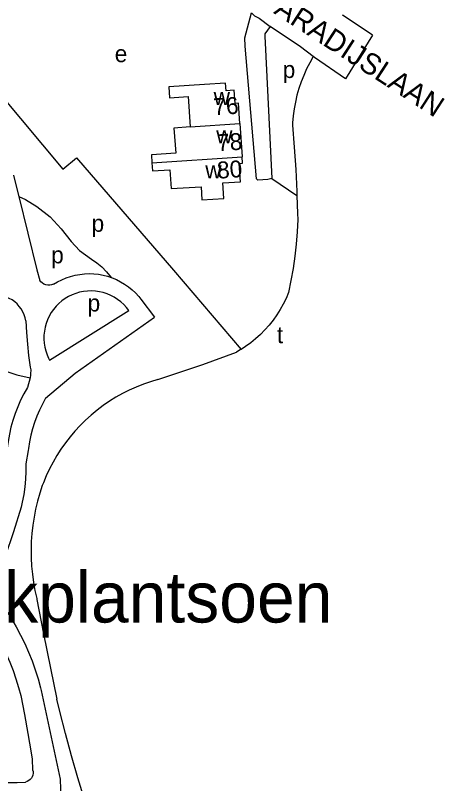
# Model space of a CAD drawing. Extents: x 160673 to 161924, y 382258 to 384145.
# Drawn here: x 161338.3 to 161439.8, y 382519.2 to 382701 of the extents above; entities that cross this region are included whole.
import ezdxf

# ---------------------------------------------------------------- set-up
doc = ezdxf.new("R2010")
doc.units = 0
for name, color, linetype in [('BLT_Basislijn', 7, 'Continuous'), ('BLT_Bebouwing', 7, 'Continuous'), ('BLT_Centroide', 7, 'Continuous'), ('BLT_Huisnummer', 7, 'Continuous'), ('BLT_Huisnummer_ tussenligend', 7, 'Continuous'), ('BLT_Onderverdeling_panden', 7, 'Continuous'), ('BLT_Sport_parknaam', 7, 'Continuous'), ('BLT_Straatnaam', 7, 'Continuous'), ('BLT_Vlakafsluiter', 7, 'Continuous')]:
    doc.layers.add(name, color=color, linetype=linetype)

msp = doc.modelspace()

# ---------------------------------------------------------------- linework, layer by layer
at = {"layer": 'BLT_Basislijn'}
for p, q in [((161415.81, 382700.93), (161415.71, 382700.99)), ((161422.79, 382696.31), (161415.81, 382700.93)), ((161409.05, 382690.99), (161408.77, 382691.21)), ((161416.44, 382685.94), (161409.05, 382690.99)), ((161334.64, 382682.31), (161349.57, 382664.54)), ((161398.95, 382662.38), (161404.93, 382658.35)), ((161339.15, 382658.1), (161343.4, 382640.76)), ((161343.4, 382640.76), (161344.11, 382638.2)), ((161375.74, 382640.67), (161391.72, 382621.94)), ((161368.03, 382633.84), (161371.22, 382629.53)), ((161346.42, 382619.38), (161365.18, 382631.14)), ((161341.8, 382615.19), (161341.17, 382612.89)), ((161341.88, 382615.82), (161341.8, 382615.19)), ((161341.36, 382597.99), (161340.84, 382594.88)), ((161344.44, 382541.26), (161348.95, 382520.23)), ((161342.27, 382524.94), (161342.4, 382522.46)), ((161318.31, 382519.37), (161338.74, 382519.43)), ((161338.74, 382519.43), (161340.7, 382519.57))]:
    msp.add_line(p, q, dxfattribs=at)
for points in [[(161398.95, 382662.38), (161398.07, 382662.11), (161395.68, 382661.99), (161395.36, 382662.28), (161392.67, 382693.66), (161392.6, 382695.65), (161394.18, 382701.58)], [(161394.18, 382701.58), (161394.88, 382700.84), (161395.97, 382700.26), (161398.61, 382698.31)], [(161398.61, 382698.31), (161397.34, 382696.56), (161397.31, 382696.07), (161398.95, 382662.38)], [(161408.77, 382691.21), (161405.79, 382693.53), (161398.61, 382698.31)], [(161408.77, 382691.21), (161407.94, 382689.75), (161407.19, 382688.28), (161406.51, 382686.77), (161405.91, 382685.23), (161405.38, 382683.66), (161404.92, 382682.07), (161404.55, 382680.46), (161404.25, 382678.83), (161404.03, 382677.19), (161403.89, 382675.54), (161403.86, 382674.95)], [(161403.86, 382674.95), (161404.29, 382669.74), (161404.63, 382664.53), (161404.9, 382659.31), (161404.93, 382658.35)], [(161349.57, 382664.54), (161352.77, 382667.26), (161375.74, 382640.67)], [(161337.87, 382663.14), (161338.55, 382660.53), (161339.15, 382658.1)], [(161339.15, 382658.1), (161340.72, 382657.36), (161343.4, 382655.75), (161346.55, 382653.3), (161349.12, 382650.46), (161351.52, 382647.47), (161353.46, 382645.29), (161356.3, 382643.28), (161357.6, 382642.42), (161358.81, 382641.43), (161359.9, 382640.31), (161360.99, 382638.95)], [(161404.93, 382658.35), (161405.08, 382654.09), (161405.12, 382652.64)], [(161405.12, 382652.64), (161404.96, 382649.74), (161404.71, 382646.84), (161404.39, 382643.95), (161403.99, 382641.07), (161403.51, 382638.2), (161402.95, 382635.37)], [(161347.36, 382637.33), (161348.31, 382637.9), (161349.3, 382638.41), (161350.32, 382638.84), (161351.37, 382639.2), (161352.45, 382639.48), (161353.54, 382639.68), (161354.64, 382639.8), (161355.75, 382639.85), (161356.86, 382639.81), (161357.97, 382639.69), (161359.06, 382639.5), (161360.14, 382639.23), (161360.99, 382638.95)], [(161347.36, 382637.33), (161346.91, 382637.18), (161346.45, 382637.12), (161345.98, 382637.13), (161345.52, 382637.22), (161345.09, 382637.39), (161344.68, 382637.64), (161344.33, 382637.94), (161344.11, 382638.2)], [(161360.99, 382638.95), (161361.2, 382638.88), (161362.22, 382638.45), (161363.22, 382637.95), (161364.17, 382637.39), (161365.08, 382636.75), (161365.95, 382636.05), (161366.76, 382635.29), (161367.51, 382634.48), (161368.03, 382633.84)], [(161340.81, 382628.66), (161340.65, 382629.41), (161340.41, 382630.13), (161340.09, 382630.83), (161339.71, 382631.49), (161339.25, 382632.1), (161338.74, 382632.67), (161338.17, 382633.17), (161337.55, 382633.62), (161336.88, 382633.99), (161336.18, 382634.3), (161335.38, 382634.55)], [(161365.18, 382631.14), (161364.6, 382631.88), (161363.96, 382632.57), (161363.27, 382633.2), (161362.52, 382633.77), (161361.72, 382634.28), (161360.89, 382634.71), (161360.02, 382635.08), (161359.12, 382635.36), (161358.2, 382635.58), (161357.27, 382635.71), (161356.33, 382635.76), (161355.39, 382635.74), (161354.45, 382635.63), (161353.53, 382635.45), (161352.62, 382635.18), (161351.75, 382634.84), (161350.9, 382634.43), (161350.09, 382633.95), (161349.33, 382633.4), (161348.61, 382632.79), (161347.95, 382632.12), (161347.35, 382631.39), (161346.81, 382630.62), (161346.34, 382629.8), (161345.94, 382628.95), (161345.61, 382628.07), (161345.36, 382627.16), (161345.19, 382626.24), (161345.09, 382625.3), (161345.08, 382624.36), (161345.15, 382623.42), (161345.29, 382622.49), (161345.52, 382621.57), (161345.82, 382620.68), (161346.2, 382619.82), (161346.42, 382619.38)], [(161402.95, 382635.37), (161402.35, 382633.99), (161401.68, 382632.64), (161400.94, 382631.33), (161400.14, 382630.07), (161399.26, 382628.84), (161398.32, 382627.67), (161397.32, 382626.54), (161396.27, 382625.48), (161395.15, 382624.46), (161393.99, 382623.51), (161392.77, 382622.63), (161391.72, 382621.94)], [(161315.5, 382633.69), (161317.49, 382630.63), (161319.8, 382627.73), (161322.4, 382625.03), (161325.28, 382622.58), (161328.39, 382620.41), (161331.69, 382618.57), (161335.12, 382617.06), (161338.65, 382615.9), (161341.8, 382615.19)], [(161345.48, 382610.35), (161352.48, 382616.34), (161371.22, 382629.53)], [(161340.81, 382628.66), (161340.95, 382625.92), (161341.17, 382623.18), (161341.46, 382620.46), (161341.84, 382617.74), (161341.95, 382617.08)], [(161391.72, 382621.94), (161391.51, 382621.8), (161390.66, 382621.3)], [(161372.02, 382614.78), (161382.66, 382618.33), (161390.66, 382621.3)], [(161341.95, 382617.08), (161341.92, 382616.14), (161341.88, 382615.82)], [(161372.02, 382614.78), (161370.3, 382614.27), (161368.6, 382613.68), (161366.92, 382613.02), (161365.28, 382612.28), (161363.67, 382611.47), (161362.11, 382610.59), (161360.58, 382609.64), (161359.09, 382608.62), (161357.65, 382607.54), (161356.26, 382606.4), (161354.93, 382605.19), (161353.64, 382603.93), (161352.42, 382602.61), (161351.25, 382601.24), (161350.15, 382599.82), (161349.11, 382598.35), (161348.14, 382596.84), (161347.23, 382595.28), (161346.4, 382593.68), (161345.64, 382592.05), (161344.95, 382590.39), (161344.7, 382589.73)], [(161341.17, 382612.89), (161340.34, 382611.41), (161339.58, 382609.89), (161338.9, 382608.33), (161338.29, 382606.74), (161337.75, 382605.13), (161337.29, 382603.49), (161336.91, 382601.84), (161336.61, 382600.17), (161336.39, 382598.54)], [(161345.48, 382610.35), (161344.71, 382608.97), (161344.01, 382607.56), (161343.39, 382606.11), (161342.84, 382604.63), (161342.37, 382603.12), (161341.97, 382601.6), (161341.66, 382600.05), (161341.42, 382598.49), (161341.36, 382597.99)], [(161340.84, 382594.88), (161340.83, 382593.05), (161340.73, 382591.22), (161340.55, 382589.4), (161340.3, 382587.59), (161339.96, 382585.79), (161339.69, 382584.57)], [(161344.7, 382589.73), (161344.09, 382587.89), (161343.56, 382586.02), (161343.11, 382584.13), (161342.74, 382582.23), (161342.44, 382580.31), (161342.23, 382578.39), (161342.09, 382576.45), (161342.04, 382574.51), (161342.06, 382572.58), (161342.17, 382570.64), (161342.35, 382568.71), (161342.61, 382566.79), (161342.96, 382564.88), (161343.38, 382562.99), (161343.44, 382562.73)], [(161339.69, 382584.57), (161337.86, 382578.74), (161335.95, 382572.93), (161334.17, 382567.72)], [(161343.44, 382562.73), (161344.98, 382554.6), (161346.6, 382546.48), (161348.13, 382539.17)], [(161336.26, 382560.09), (161337.43, 382558.21), (161338.54, 382556.28), (161339.58, 382554.32), (161340.55, 382552.32), (161341.45, 382550.29), (161342.27, 382548.23), (161343.02, 382546.14), (161343.69, 382544.02), (161344.28, 382541.89), (161344.44, 382541.26)], [(161332.07, 382557.36), (161333.19, 382555.55), (161334.25, 382553.71), (161335.24, 382551.83), (161336.16, 382549.91), (161337, 382547.95), (161337.77, 382545.97), (161338.47, 382543.96), (161339.09, 382541.92), (161339.59, 382540.05)], [(161339.59, 382540.05), (161340.48, 382535.54), (161341.3, 382531.01), (161342.04, 382526.46), (161342.27, 382524.94)], [(161359.89, 382500), (161358.08, 382505.11), (161356.35, 382510.24), (161354.69, 382515.4), (161353.12, 382520.58), (161351.61, 382525.78), (161350.19, 382531.01), (161348.84, 382536.25), (161348.13, 382539.17)], [(161342.4, 382522.46), (161342.51, 382522.05), (161342.53, 382521.63), (161342.47, 382521.22), (161342.33, 382520.82), (161342.12, 382520.46), (161341.85, 382520.15), (161341.52, 382519.89), (161341.15, 382519.7), (161340.7, 382519.57)], [(161348.95, 382520.23), (161349.02, 382517.84), (161349.02, 382515.44), (161348.93, 382513.05), (161348.76, 382510.66), (161348.52, 382508.28), (161348.19, 382505.9), (161348.03, 382504.91)]]:
    msp.add_lwpolyline(points, dxfattribs=at)
at = {"layer": 'BLT_Bebouwing'}
msp.add_line((161391.43, 382675.35), (161391.96, 382667.49), dxfattribs=at)
for points in [[(161391.43, 382675.35), (161391.11, 382680.15), (161390.3, 382680.09), (161390.09, 382683.25), (161388.18, 382683.12), (161388.06, 382684.93), (161383.07, 382684.6), (161374.61, 382684.02), (161374.8, 382681.45), (161379.16, 382681.74), (161379.64, 382674.56)], [(161379.64, 382674.56), (161375.84, 382674.29), (161376.3, 382668.38), (161370.5, 382667.99), (161370.63, 382666.08)], [(161370.63, 382666.08), (161370.75, 382664.16), (161374.84, 382664.43), (161375.14, 382659.96), (161382.23, 382660.43), (161382.44, 382657.28), (161387.61, 382657.62), (161387.36, 382661.32), (161391.57, 382661.6), (161391.28, 382665.94), (161392.06, 382665.99), (161391.96, 382667.49)]]:
    msp.add_lwpolyline(points, dxfattribs=at)
at = {"layer": 'BLT_Onderverdeling_panden'}
for p, q in [((161379.64, 382674.56), (161391.43, 382675.35)), ((161370.63, 382666.08), (161391.96, 382667.49))]:
    msp.add_line(p, q, dxfattribs=at)
at = {"layer": 'BLT_Vlakafsluiter'}
msp.add_line((161422.79, 382696.31), (161416.44, 382685.94), dxfattribs=at)

# ---------------------------------------------------------------- texts
at = {"layer": 'BLT_Centroide'}
for s, p in [('e', (161361.83, 382689.89)), ('p', (161401.55, 382686.14)), ('w', (161385.22, 382679.75)), ('w', (161385.82, 382670.72)), ('w', (161383.24, 382662.38)), ('p', (161356.36, 382649.75)), ('p', (161346.79, 382642.29)), ('p', (161355.42, 382630.9)), ('t', (161400.18, 382623.4))]:
    msp.add_text(s, height=4, dxfattribs=at).set_placement(p)
at = {"layer": 'BLT_Huisnummer'}
for s, rotation, p in [('76', 3.8173, (161385.29, 382677.31)), ('80', 3.8168, (161386.16, 382662.31))]:
    msp.add_text(s, height=4, rotation=rotation, dxfattribs=at).set_placement(p)
at = {"layer": 'BLT_Huisnummer_ tussenligend'}
msp.add_text('78', height=4, rotation=3.8085, dxfattribs=at).set_placement((161386.17, 382668.8))
at = {"layer": 'BLT_Sport_parknaam'}
msp.add_text('Anne Frankplantsoen', height=12, dxfattribs=at).set_placement((161260.77, 382557.31))
at = {"layer": 'BLT_Straatnaam'}
msp.add_text('PARADIJSLAAN', height=5, rotation=327.0178, dxfattribs=at).set_placement((161395.5, 382703.99))

doc.saveas('drawing.dxf')
